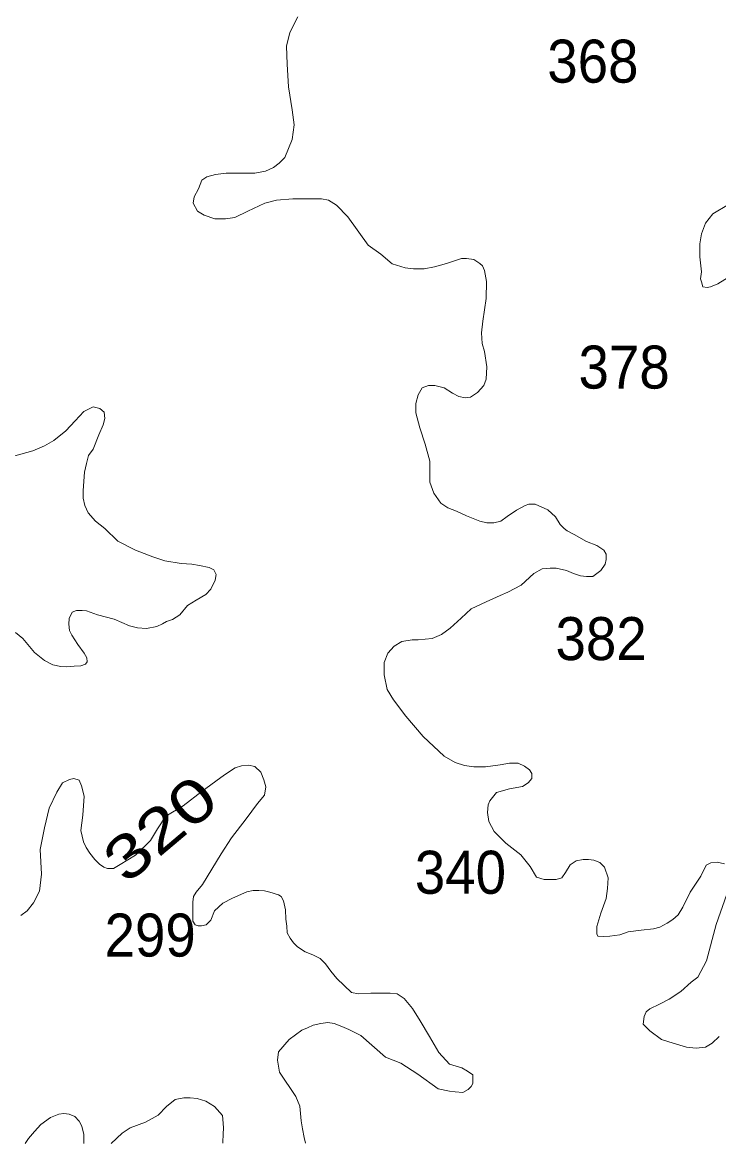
# Model space of a CAD drawing. Extents: x 445.4 to 500, y 8728.7 to 8784.
# Drawn here: x 455.087 to 457.675, y 8728.688 to 8732.857 of the extents above; entities that cross this region are included whole.
import ezdxf
from ezdxf.enums import TextEntityAlignment as Align

# ---------------------------------------------------------------- set-up
doc = ezdxf.new("R2010")
doc.units = 0
doc.header["$LTSCALE"] = 0.064
doc.layers.add('2', color=7, linetype='Continuous', lineweight=13)
doc.layers.add('21', color=7, linetype='Continuous')
doc.layers.add('61', color=7, linetype='Continuous')

msp = doc.modelspace()

# ---------------------------------------------------------------- linework, layer by layer
at = {"layer": '2'}
for points in [[(456.7377, 8731.9789), (456.7192, 8731.9789), (456.697, 8731.9715), (456.6636, 8731.9604), (456.6191, 8731.9474), (456.5802, 8731.94), (456.5413, 8731.94), (456.5097, 8731.9437), (456.4616, 8731.9585), (456.4189, 8731.9955), (456.3726, 8732.0288), (456.2972, 8732.1341), (456.2546, 8732.1766), (456.2253, 8732.1952), (456.1987, 8732.2006), (456.1588, 8732.2006), (456.0922, 8732.2006), (456.031, 8732.1952), (455.9884, 8732.1846), (455.9245, 8732.1554), (455.8766, 8732.1315), (455.8419, 8732.1261), (455.802, 8732.1261), (455.7621, 8732.1394), (455.7381, 8732.1554), (455.7221, 8732.1846), (455.7248, 8732.2085), (455.7408, 8732.2378), (455.7541, 8732.2696), (455.7727, 8732.2829), (455.8047, 8732.2909), (455.8446, 8732.2962), (455.9032, 8732.2962), (455.9511, 8732.2962), (455.991, 8732.3042), (456.0203, 8732.3175), (456.0416, 8732.3334), (456.0629, 8732.3547), (456.0896, 8732.4211), (456.0975, 8732.476), (456.0895, 8732.5318), (456.0762, 8732.6168), (456.0709, 8732.7018), (456.0682, 8732.7683), (456.0815, 8732.8188), (456.1108, 8732.8772)], [(457.7126, 8732.1792), (457.654, 8732.1447), (457.6274, 8732.1101), (457.6114, 8732.0702), (457.6061, 8732.033), (457.6061, 8731.9852), (457.6114, 8731.9294), (457.6088, 8731.9028), (457.6114, 8731.8922), (457.6167, 8731.8736), (457.6327, 8731.8709), (457.646, 8731.8736), (457.6727, 8731.8842), (457.7153, 8731.9108)], [(456.8982, 8730.0064), (456.9465, 8730.0156), (456.9672, 8730.0294), (456.9809, 8730.0454), (456.9809, 8730.0638), (456.9718, 8730.0775), (456.9534, 8730.0913), (456.9304, 8730.1028), (456.8982, 8730.1028), (456.8637, 8730.0959), (456.8085, 8730.089), (456.7649, 8730.089), (456.7304, 8730.0936), (456.6959, 8730.1051), (456.6545, 8730.128), (456.5764, 8730.2014), (456.512, 8730.2771), (456.4661, 8730.338), (456.4429, 8730.3756), (456.4313, 8730.4305), (456.4313, 8730.4767), (456.4458, 8730.5114), (456.469, 8730.5374), (456.4979, 8730.5548), (456.5356, 8730.5606), (456.5587, 8730.5606), (456.6109, 8730.5663), (456.6456, 8730.5808), (456.6775, 8730.6039), (456.718, 8730.6415), (456.7557, 8730.6762), (456.8107, 8730.7022), (456.8628, 8730.7253), (456.8923, 8730.7382), (456.9415, 8730.7643), (456.9879, 8730.8076), (457.0197, 8730.825), (457.0487, 8730.8279), (457.0719, 8730.8279), (457.1095, 8730.8192), (457.1356, 8730.8076), (457.1617, 8730.7989), (457.1848, 8730.7961), (457.208, 8730.7961), (457.237, 8730.8192), (457.2543, 8730.8423), (457.2572, 8730.8597), (457.2572, 8730.8799), (457.2485, 8730.8943), (457.2225, 8730.9117), (457.1848, 8730.9261), (457.1385, 8730.9522), (457.1124, 8730.9666), (457.1008, 8730.9753), (457.0864, 8730.9897), (457.069, 8731.0186), (457.04, 8731.0447), (456.9933, 8731.0657), (456.9701, 8731.0657), (456.9556, 8731.0599), (456.9238, 8731.0426), (456.889, 8731.0194), (456.8659, 8731.0021), (456.8398, 8730.9963), (456.8137, 8730.9963), (456.7877, 8731.0021), (456.7384, 8731.0223), (456.7008, 8731.0397), (456.6689, 8731.0512), (456.6428, 8731.0686), (456.6168, 8731.1062), (456.6023, 8731.1466), (456.6023, 8731.2247), (456.5849, 8731.2883), (456.5646, 8731.349), (456.5502, 8731.4053), (456.5502, 8731.4399), (456.5589, 8731.4717), (456.5733, 8731.4978), (456.5965, 8731.5064), (456.6197, 8731.5064), (456.6544, 8731.4978), (456.6863, 8731.4775), (456.7095, 8731.466), (456.7326, 8731.4602), (456.7529, 8731.4631), (456.779, 8731.4804), (456.8021, 8731.5064), (456.8108, 8731.5296), (456.8137, 8731.5758), (456.805, 8731.6336), (456.7963, 8731.6625), (456.7935, 8731.703), (456.7992, 8731.7464), (456.8108, 8731.8302), (456.8119, 8731.8938), (456.8045, 8731.9345), (456.7971, 8731.9511), (456.7878, 8731.9604), (456.7655, 8731.9752), (456.7377, 8731.9789)], [(455.0583, 8731.2448), (455.1249, 8731.2637), (455.1686, 8731.2827), (455.2029, 8731.3017), (455.2485, 8731.3378), (455.2828, 8731.3757), (455.3151, 8731.4099), (455.3493, 8731.427), (455.3741, 8731.4213), (455.3912, 8731.408), (455.3931, 8731.3833), (455.3874, 8731.3605), (455.3702, 8731.3226), (455.3493, 8731.2694), (455.3322, 8731.2467), (455.3246, 8731.2163), (455.317, 8731.184), (455.3126, 8731.1157), (455.3126, 8731.088), (455.3188, 8731.0604), (455.3311, 8731.0327), (455.3588, 8731.0019), (455.3927, 8730.9743), (455.442, 8730.9281), (455.5067, 8730.8943), (455.5714, 8730.8697), (455.616, 8730.8545), (455.6773, 8730.8451), (455.7166, 8730.842), (455.7449, 8730.8373), (455.781, 8730.8294), (455.7983, 8730.8216), (455.8077, 8730.8043), (455.803, 8730.7824), (455.7873, 8730.7494), (455.7684, 8730.729), (455.7323, 8730.7086), (455.7009, 8730.6883), (455.6726, 8730.6538), (455.6443, 8730.6365), (455.6223, 8730.6287), (455.6075, 8730.6203), (455.587, 8730.6101), (455.5477, 8730.6028), (455.5141, 8730.6057), (455.485, 8730.613), (455.4281, 8730.6378), (455.3654, 8730.6538), (455.3245, 8730.6683), (455.3085, 8730.6698), (455.2881, 8730.6698), (455.272, 8730.664), (455.2603, 8730.6407), (455.2589, 8730.6188), (455.2618, 8730.5955), (455.2706, 8730.5781), (455.2924, 8730.5431), (455.3158, 8730.5111), (455.326, 8730.4936), (455.3274, 8730.4791), (455.3216, 8730.4704), (455.3041, 8730.4645), (455.2793, 8730.4631), (455.2487, 8730.4602), (455.2297, 8730.4616), (455.1991, 8730.4674), (455.1685, 8730.4835), (455.132, 8730.514), (455.0882, 8730.5664), (455.0605, 8730.5883)], [(455.3562, 8729.7435), (455.3728, 8729.727), (455.3894, 8729.7151), (455.4036, 8729.7104), (455.4249, 8729.7104), (455.4504, 8729.7258), (455.5077, 8729.7596), (455.5624, 8729.8141), (455.5884, 8729.8583), (455.6196, 8729.9051), (455.6847, 8729.944), (455.755, 8729.9986), (455.8383, 8730.0584), (455.8774, 8730.0844), (455.9008, 8730.0922), (455.9268, 8730.0948), (455.9503, 8730.0896), (455.9737, 8730.0688), (455.9841, 8730.0402), (455.9919, 8730.0142), (455.9867, 8729.983), (455.9607, 8729.9518), (455.919, 8729.8947), (455.8644, 8729.8245), (455.8253, 8729.7648), (455.756, 8729.6504), (455.7332, 8729.6223), (455.7226, 8729.6065), (455.7208, 8729.5854), (455.7208, 8729.5538), (455.7208, 8729.5152), (455.7296, 8729.5011), (455.7402, 8729.4976), (455.7525, 8729.4976), (455.7701, 8729.5011), (455.7877, 8729.5187), (455.8007, 8729.5533), (455.8313, 8729.5814), (455.868, 8729.5997), (455.9206, 8729.6241), (455.945, 8729.629), (455.9658, 8729.629), (455.9866, 8729.6278), (456.0013, 8729.6241), (456.0148, 8729.6204), (456.027, 8729.6168), (456.0392, 8729.6131), (456.049, 8729.607), (456.0576, 8729.5899), (456.0649, 8729.557), (456.0661, 8729.5215), (456.0698, 8729.4959), (456.0713, 8729.4717), (456.0823, 8729.451), (456.0946, 8729.4339), (456.1093, 8729.4192), (456.1386, 8729.4009), (456.1668, 8729.3899), (456.1937, 8729.3753), (456.2132, 8729.3557), (456.234, 8729.3289), (456.2561, 8729.302), (456.3104, 8729.2498), (456.3362, 8729.244), (456.3822, 8729.2469), (456.454, 8729.2469), (456.4799, 8729.244), (456.5057, 8729.2268), (456.5373, 8729.1896), (456.566, 8729.1437), (456.6005, 8729.0863), (456.635, 8729.0261), (456.6752, 8728.9831), (456.7212, 8728.9688), (456.7413, 8728.9573), (456.7614, 8728.943), (456.7614, 8728.9344), (456.7614, 8728.9115), (456.7556, 8728.9), (456.7441, 8728.8885), (456.724, 8728.8771), (456.6953, 8728.8799), (456.6752, 8728.8828), (456.6321, 8728.8914), (456.5574, 8728.9459), (456.4942, 8728.986), (456.4368, 8729.0089), (456.3449, 8729.0892), (456.3001, 8729.1123), (456.2742, 8729.123), (456.2461, 8729.1338), (456.2224, 8729.1381), (456.1964, 8729.134), (456.1674, 8729.1278), (456.1466, 8729.1174), (456.1253, 8729.1094), (456.0787, 8729.0749), (456.0395, 8729.0291), (456.0348, 8728.9983), (456.0432, 8728.9526), (456.1031, 8728.8623)], [(455.081, 8729.5361), (455.1047, 8729.5527), (455.1284, 8729.5834), (455.1497, 8729.6259), (455.1574, 8729.6892), (455.1527, 8729.7813), (455.1693, 8729.8616), (455.1858, 8729.9348), (455.2142, 8729.9939), (455.2355, 8730.0293), (455.2616, 8730.0411), (455.2781, 8730.0458), (455.2971, 8730.0388), (455.3065, 8730.0175), (455.316, 8729.9797), (455.3113, 8729.9088), (455.3042, 8729.8522), (455.3136, 8729.8096), (455.3231, 8729.7884), (455.3373, 8729.7671), (455.3562, 8729.7435)], [(457.697, 8729.7275), (457.6706, 8729.7341), (457.6465, 8729.7319), (457.6289, 8729.7231), (457.6092, 8729.6815), (457.5697, 8729.6224), (457.5429, 8729.5666), (457.5254, 8729.5382), (457.5056, 8729.5206), (457.4837, 8729.5075), (457.4573, 8729.4922), (457.4332, 8729.4856), (457.3871, 8729.4812), (457.3389, 8729.4746), (457.3081, 8729.4637), (457.2708, 8729.4593), (457.2489, 8729.4571), (457.227, 8729.4593), (457.2226, 8729.4681), (457.2226, 8729.4944), (457.2379, 8729.5447), (457.2577, 8729.5995), (457.2621, 8729.6367), (457.2643, 8729.6761), (457.2511, 8729.7155), (457.2335, 8729.7331), (457.2116, 8729.7418), (457.1918, 8729.744), (457.1721, 8729.744), (457.1458, 8729.7396), (457.1238, 8729.7243), (457.1063, 8729.6958), (457.0931, 8729.6761), (457.0712, 8729.6696), (457.0492, 8729.6696), (457.0273, 8729.6696), (456.9988, 8729.6783), (456.9746, 8729.7177), (456.9395, 8729.7615), (456.8847, 8729.8053), (456.8404, 8729.8483), (456.8206, 8729.8856), (456.8162, 8729.9184), (456.8184, 8729.9469), (456.825, 8729.9622), (456.8491, 8729.9929), (456.8982, 8730.0064)], [(457.6775, 8729.0855), (457.6522, 8729.0604), (457.6273, 8729.0461), (457.5916, 8729.0426), (457.5559, 8729.0461), (457.506, 8729.0604), (457.4631, 8729.0746), (457.4203, 8729.1067), (457.3954, 8729.1316), (457.3989, 8729.1601), (457.4061, 8729.1779), (457.4203, 8729.1886), (457.456, 8729.2064), (457.4917, 8729.2242), (457.5345, 8729.2527), (457.5737, 8729.2883), (457.5987, 8729.3061), (457.6308, 8729.3666), (457.6665, 8729.5019), (457.7058, 8729.6146)], [(455.8317, 8728.6887), (455.8316, 8728.6924), (455.8333, 8728.7226), (455.8345, 8728.7467), (455.8313, 8728.7783), (455.831, 8728.7922), (455.8011, 8728.8256), (455.7687, 8728.845), (455.7363, 8728.8557), (455.7104, 8728.8579), (455.6866, 8728.8579), (455.6542, 8728.8514), (455.6218, 8728.8256), (455.5916, 8728.7932), (455.544, 8728.7673), (455.4879, 8728.7458), (455.4576, 8728.7264), (455.4171, 8728.6881)], [(456.1031, 8728.8623), (456.1186, 8728.8265), (456.1231, 8728.7726), (456.1282, 8728.7425), (456.1345, 8728.7099), (456.1393, 8728.6891)], [(455.3145, 8728.688), (455.3145, 8728.7216), (455.308, 8728.7518), (455.2972, 8728.7712), (455.2821, 8728.7884), (455.2605, 8728.797), (455.2411, 8728.7992), (455.2216, 8728.797), (455.1914, 8728.7841), (455.1546, 8728.7582), (455.1309, 8728.7323), (455.1093, 8728.7065), (455.0962, 8728.6876)]]:
    msp.add_lwpolyline(points, dxfattribs=at)

# ---------------------------------------------------------------- texts
at = {"layer": '21', "width": 0.95}
for s, p in [('368', (457.0385, 8732.6327)), ('382', (457.0691, 8730.4854)), ('340', (456.5459, 8729.6165)), ('299', (455.3921, 8729.383))]:
    msp.add_text(s, height=0.16, dxfattribs=at).set_placement(p)
msp.add_text('378', height=0.16, dxfattribs=at).set_placement((457.4938, 8731.4951), align=Align.RIGHT)
at = {"layer": '61', "width": 1.3}
msp.add_text('320', height=0.16, rotation=40.116, dxfattribs=at).set_placement((455.6505, 8729.7979), align=Align.CENTER)

doc.saveas('drawing.dxf')
